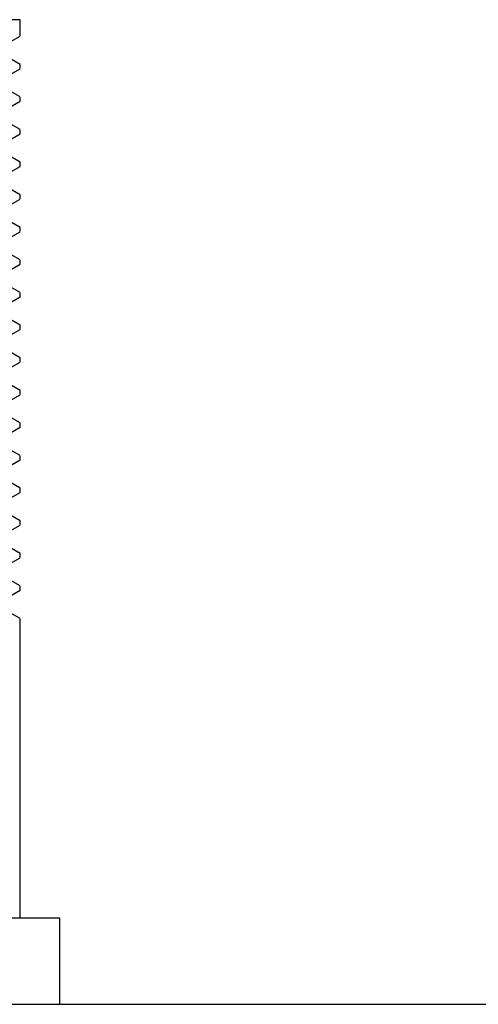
# Model space of a CAD drawing. Header units: millimetres. Extents: x 262469 to 275208, y -32539 to 9411.
# Tile 293 of 428: x 269214.38 to 269218.97, y -13357.85 to -13347.98. Entities that reach past the tile are written whole.
import ezdxf

# ---------------------------------------------------------------- set-up
doc = ezdxf.new("R2010")
doc.units = ezdxf.units.MM
doc.header["$LTSCALE"] = 100
doc.layers.add('$ IE_TELETECHNIKA', color=5, linetype='Continuous', lineweight=30)

msp = doc.modelspace()

# ---------------------------------------------------------------- linework, layer by layer
at = {"layer": '$ IE_TELETECHNIKA', "color": 7, "linetype": 'Continuous'}
for p, q in [((269214.3836, -13347.9838), (269207.6876, -13347.9838)), ((269214.3836, -13348.1472), (269214.3836, -13347.9838)), ((269214.2069, -13348.2498), (269214.3826, -13348.1483)), ((269214.3826, -13348.4317), (269214.2057, -13348.3296)), ((269214.3836, -13348.4738), (269214.3836, -13348.433)), ((269214.2069, -13348.5764), (269214.3826, -13348.4749)), ((269214.3826, -13348.7582), (269214.2057, -13348.6561)), ((269214.3836, -13348.8004), (269214.3836, -13348.7595)), ((269214.2069, -13348.9029), (269214.3826, -13348.8014)), ((269214.3826, -13349.0848), (269214.2057, -13348.9827)), ((269214.2069, -13349.2295), (269214.3826, -13349.128)), ((269214.3836, -13349.1269), (269214.3836, -13349.0861)), ((269214.3826, -13349.4114), (269214.2057, -13349.3093)), ((269214.3836, -13349.4535), (269214.3836, -13349.4127)), ((269214.2069, -13349.5561), (269214.3826, -13349.4546)), ((269214.3826, -13349.738), (269214.2057, -13349.6358)), ((269214.3836, -13349.7801), (269214.3836, -13349.7392)), ((269214.2069, -13349.8826), (269214.3826, -13349.7812)), ((269214.3826, -13350.0645), (269214.2057, -13349.9624)), ((269214.2069, -13350.2092), (269214.3826, -13350.1077)), ((269214.3836, -13350.1066), (269214.3836, -13350.0658)), ((269214.3826, -13350.3911), (269214.2057, -13350.289)), ((269214.2069, -13350.5358), (269214.3826, -13350.4343)), ((269214.3836, -13350.4332), (269214.3836, -13350.3924)), ((269214.3826, -13350.7177), (269214.2057, -13350.6155)), ((269214.3836, -13350.7598), (269214.3836, -13350.719)), ((269214.2069, -13350.8624), (269214.3826, -13350.7609)), ((269214.3826, -13351.0442), (269214.2057, -13350.9421)), ((269214.2069, -13351.1889), (269214.3826, -13351.0874)), ((269214.3836, -13351.0863), (269214.3836, -13351.0455)), ((269214.3826, -13351.3708), (269214.2057, -13351.2687)), ((269214.2069, -13351.5155), (269214.3826, -13351.414)), ((269214.3836, -13351.4129), (269214.3836, -13351.3721)), ((269214.3826, -13351.6974), (269214.2057, -13351.5953)), ((269214.3836, -13351.7395), (269214.3836, -13351.6987)), ((269214.2069, -13351.8421), (269214.3826, -13351.7406)), ((269214.3826, -13352.024), (269214.2057, -13351.9218)), ((269214.2069, -13352.1687), (269214.3826, -13352.0672)), ((269214.3836, -13352.0661), (269214.3836, -13352.0252)), ((269214.3826, -13352.3505), (269214.2057, -13352.2484)), ((269214.2069, -13352.4952), (269214.3826, -13352.3937)), ((269214.3836, -13352.3926), (269214.3836, -13352.3518)), ((269214.3826, -13352.6771), (269214.2057, -13352.575)), ((269214.3836, -13352.7192), (269214.3836, -13352.6784)), ((269214.2069, -13352.8218), (269214.3826, -13352.7203)), ((269214.3826, -13353.0037), (269214.2057, -13352.9015)), ((269214.2069, -13353.1484), (269214.3826, -13353.0469)), ((269214.3836, -13353.0458), (269214.3836, -13353.005)), ((269214.3826, -13353.3302), (269214.2057, -13353.2281)), ((269214.2069, -13353.4749), (269214.3826, -13353.3734)), ((269214.3836, -13353.3724), (269214.3836, -13353.3315)), ((269214.3826, -13353.6568), (269214.2057, -13353.5547)), ((269214.3836, -13353.6989), (269214.3836, -13353.6581)), ((269214.2069, -13353.8015), (269214.3826, -13353.7)), ((269214.3826, -13353.9834), (269214.2057, -13353.8813)), ((269214.3836, -13356.9838), (269214.3836, -13353.9847)), ((269214.7796, -13356.9838), (269207.2916, -13356.9838)), ((269214.7796, -13357.8478), (269214.7796, -13356.9838)), ((269082.8756, -13357.8478), (269255.6756, -13357.8478))]:
    msp.add_line(p, q, dxfattribs=at)

doc.saveas('drawing.dxf')
